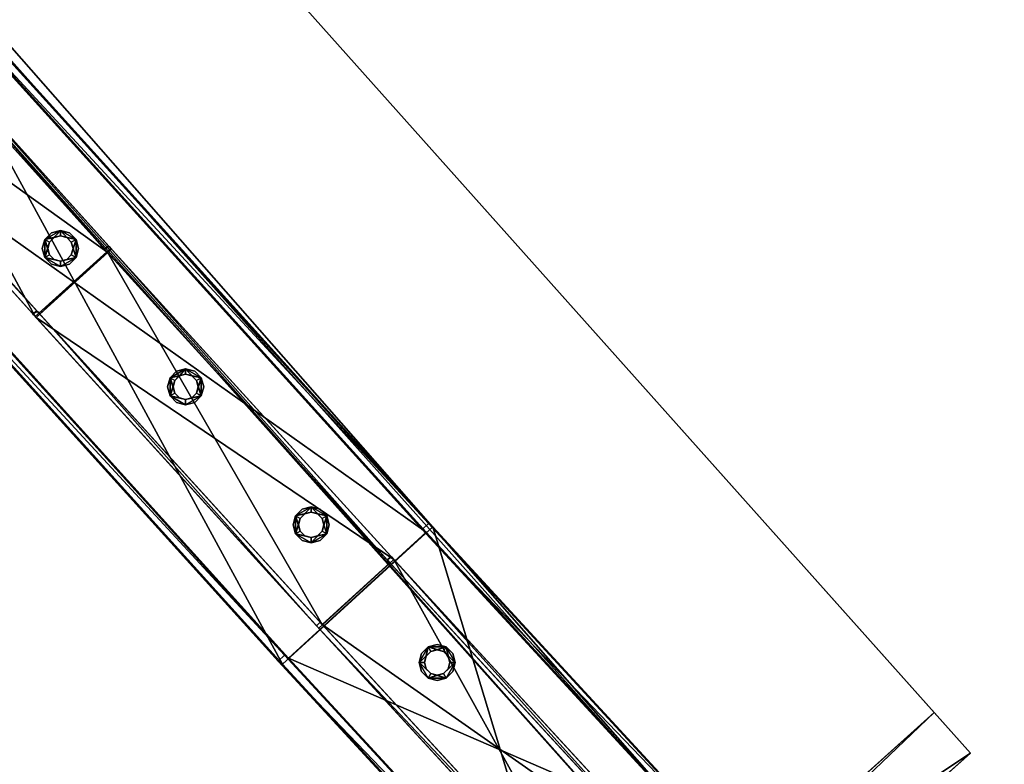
# Model space of a CAD drawing. Header units: millimetres. Extents: x 93711086 to 93775423, y 1247239064 to 1247319365.
# Tile 554 of 656: x 93732059 to 93732639, y 1247291536 to 1247291974. Entities that reach past the tile are written whole.
import ezdxf

# ---------------------------------------------------------------- set-up
doc = ezdxf.new("R2010")
doc.units = ezdxf.units.MM
doc.layers.add('BEAM', color=7, linetype='Continuous')
doc.layers.add('CONCRETE_ITEM', color=7, linetype='Continuous')

# ---------------------------------------------------------------- blocks, each defined once
blk = doc.blocks.new('15e559d2-59c4-40a1-8e6d-a9da91616b05')
at = {"color": 0, "transparency": 16777216}
mesh = blk.add_polyface(dxfattribs=at)
corners = [(93732402.79, 1247290959.39, 3988.8), (93732402.79, 1247290959.39, 4305.53), (93730959.56, 1247289572.89, 3633.7), (93730959.56, 1247289572.89, 3316.97), (93720519.88, 1247305091.11, 5616.56), (93732598.17, 1247291566.31, 4023.22), (93720298.97, 1247305338.46, 5063.47), (93732619.56, 1247291542.36, 4593.19), (93720317.37, 1247305317.87, 5553.56), (93732199.19, 1247291187.37, 4322.75), (93720106.24, 1247304728.57, 5525.84), (93719899.99, 1247304959.53, 5363), (93732205.93, 1247291179.82, 4502.46), (93719903.74, 1247304955.33, 5462.84), (93720167.22, 1247305212.77, 5169.74), (93732187.34, 1247291200.64, 4007.02), (93718371.43, 1247303668.57, 4381.66), (93732466.42, 1247291440.62, 4129.5), (93732486.67, 1247291465.98, 4033.21), (93720187.47, 1247305238.13, 5073.46), (93732260.76, 1247291223.51, 4572.35), (93720161.08, 1247304772.26, 5595.73), (93719958.57, 1247304999.02, 5532.73), (93718383.28, 1247303655.3, 4697.39)]
mesh.append_faces([[corners[k] for k in face] for face in [(0, 1, 2, 0), (2, 3, 0, 2), (4, 5, 6, 4), (4, 7, 5, 4), (6, 8, 4, 6), (9, 10, 11, 9), (10, 9, 12, 10), (13, 11, 10, 13), (3, 14, 15, 3), (3, 16, 14, 3), (17, 15, 14, 17), (15, 0, 3, 15), (18, 17, 19, 18), (14, 19, 17, 14), (5, 18, 6, 5), (19, 6, 18, 19), (20, 7, 4, 20), (4, 21, 20, 4), (12, 20, 21, 12), (21, 10, 12, 21), (22, 21, 4, 22), (4, 8, 22, 4), (10, 21, 13, 10), (22, 13, 21, 22), (2, 9, 23, 2), (9, 2, 1, 9), (11, 23, 9, 11), (23, 14, 16, 23), (13, 8, 11, 13), (8, 13, 22, 8), (23, 11, 14, 23), (14, 8, 6, 14), (8, 14, 11, 8), (6, 19, 14, 6), (20, 12, 9, 20), (20, 17, 7, 20), (17, 20, 9, 17), (5, 7, 17, 5), (15, 17, 9, 15), (18, 5, 17, 18), (3, 2, 16, 3), (23, 16, 2, 23), (0, 15, 1, 0), (9, 1, 15, 9)]], dxfattribs={"color": 0})
blk = doc.blocks.new('5bbbe152-908d-476c-86af-f8c3bda7d93c')
at = {"color": 0, "transparency": 16777216}
mesh = blk.add_polyface(dxfattribs=at)
corners = [(93732552.16, 1247291230.4, 5643.09), (93732470.37, 1247291493.61, 5652.86), (93732382.45, 1247291411.95, 5654.08), (93732639.45, 1247291312.74, 5641.9), (93732637.29, 1247291314.16, 5581.96), (93732468.04, 1247291495.23, 5592.92), (93732633.65, 1247291310.73, 5582.01), (93732464.37, 1247291491.82, 5592.97), (93732635.63, 1247291309.43, 5636.96), (93732466.52, 1247291490.34, 5647.91), (93732385.92, 1247291415.49, 5649.04), (93732553.64, 1247291235.26, 5583.09), (93732380.12, 1247291413.57, 5594.15), (93732383.78, 1247291416.97, 5594.1), (93732302.66, 1247291675.69, 5664.81), (93732214.1, 1247291594.73, 5666.08), (93732300.14, 1247291677.51, 5604.89), (93732296.45, 1247291674.13, 5604.95), (93732298.76, 1247291672.47, 5659.87), (93732217.58, 1247291598.26, 5661.04), (93732215.27, 1247291599.92, 5606.11), (93732211.58, 1247291596.54, 5606.16), (93731970.08, 1247292043.07, 5691.08), (93731880.9, 1247291962.79, 5692.4), (93731967.4, 1247292045.06, 5631.17), (93731963.68, 1247292041.72, 5631.23), (93731966.14, 1247292039.89, 5686.14), (93731884.39, 1247291966.3, 5687.35), (93731881.93, 1247291968.13, 5632.44), (93731878.21, 1247291964.79, 5632.49), (93720601.83, 1247304775.64, 6654.05), (93720512.37, 1247304695.67, 6655.39), (93720599.08, 1247304777.72, 6594.15), (93720595.35, 1247304774.38, 6594.2), (93720597.87, 1247304772.48, 6649.11), (93720515.87, 1247304699.17, 6650.34), (93720513.35, 1247304701.07, 6595.43), (93720509.62, 1247304697.74, 6595.49)]
mesh.append_faces([[corners[k] for k in face] for face in [(0, 1, 2, 0), (3, 5, 1, 3), (4, 7, 5, 4), (6, 9, 7, 6), (8, 10, 9, 8), (11, 12, 13, 11), (2, 14, 15, 2), (1, 16, 14, 1), (5, 17, 16, 5), (7, 18, 17, 7), (9, 19, 18, 9), (10, 20, 19, 10), (13, 21, 20, 13), (12, 15, 21, 12), (15, 22, 23, 15), (14, 24, 22, 14), (16, 25, 24, 16), (17, 26, 25, 17), (18, 27, 26, 18), (19, 28, 27, 19), (20, 29, 28, 20), (21, 23, 29, 21), (23, 30, 31, 23), (22, 32, 30, 22), (24, 33, 32, 24), (25, 34, 33, 25), (26, 35, 34, 26), (27, 36, 35, 27), (28, 37, 36, 28), (29, 31, 37, 29)]], dxfattribs={"vtx0": -1, "color": 0})
mesh.append_faces([[corners[k] for k in face] for face in [(30, 33, 34, 30), (35, 37, 31, 35)]], dxfattribs={"vtx0": -1, "vtx2": -1, "vtx3": -1, "color": 0})
mesh.append_faces([[corners[k] for k in face] for face in [(31, 30, 34, 31), (34, 35, 31, 34)]], dxfattribs={"vtx1": -1, "vtx2": -1, "vtx3": -1, "color": 0})
mesh.append_faces([[corners[k] for k in face] for face in [(3, 4, 5, 3), (4, 6, 7, 4), (6, 8, 9, 6), (2, 1, 14, 2), (1, 5, 16, 1), (5, 7, 17, 5), (7, 9, 18, 7), (9, 10, 19, 9), (10, 13, 20, 10), (13, 12, 21, 13), (12, 2, 15, 12), (15, 14, 22, 15), (14, 16, 24, 14), (16, 17, 25, 16), (17, 18, 26, 17), (18, 19, 27, 18), (19, 20, 28, 19), (20, 21, 29, 20), (21, 15, 23, 21), (23, 22, 30, 23), (22, 24, 32, 22), (24, 25, 33, 24), (25, 26, 34, 25), (26, 27, 35, 26), (27, 28, 36, 27), (28, 29, 37, 28), (29, 23, 31, 29), (30, 32, 33, 30), (35, 36, 37, 35)]], dxfattribs={"vtx2": -1, "vtx3": -1, "color": 0})
blk = doc.blocks.new('703e8e8d-7425-4597-a46e-b78dd8bb5011')
at = {"color": 0, "transparency": 16777216}
mesh = blk.add_polyface(dxfattribs=at)
corners = [(93732570.97, 1247291254.2, 4697.64), (93732573.16, 1247291256.24, 4697.64), (93732574.28, 1247291255.05, 4734.6), (93732613.73, 1247291291.92, 4734.6), (93732612.61, 1247291293.12, 4697.64), (93732614.8, 1247291295.17, 4697.64), (93732616.01, 1247291293.87, 4737.6), (93732572.18, 1247291252.9, 4737.6), (93732447.13, 1247291474.56, 4748.55), (93732403.15, 1247291433.75, 4748.56), (93732445.87, 1247291475.91, 4708.59), (93732443.67, 1247291473.87, 4708.59), (93732444.84, 1247291472.62, 4745.56), (93732405.25, 1247291435.89, 4745.56), (93732404.08, 1247291437.14, 4708.6), (93732401.88, 1247291435.1, 4708.6), (93732279.67, 1247291656.39, 4760.5), (93732235.41, 1247291615.88, 4760.53), (93732278.3, 1247291657.85, 4720.55), (93732277.35, 1247291654.48, 4757.5), (93732276.09, 1247291655.83, 4720.55), (93732237.52, 1247291618.01, 4757.53), (93732236.26, 1247291619.36, 4720.57), (93732234.04, 1247291617.34, 4720.58), (93732275.7, 1247291656.25, 4720.58), (93732277.92, 1247291658.27, 4720.58), (93732111.86, 1247291840.81, 4733.33), (93732113.3, 1247291839.26, 4773.27), (93732110.97, 1247291837.37, 4770.28), (93732109.63, 1247291838.8, 4733.33), (93732069.6, 1247291802.56, 4733.37), (93732070.94, 1247291801.12, 4770.32), (93732068.82, 1247291798.99, 4773.32), (93732067.38, 1247291800.54, 4733.37), (93732112.97, 1247291839.63, 4773.3), (93732068.39, 1247291799.47, 4773.35), (93732109.26, 1247291839.21, 4733.36), (93732111.49, 1247291841.22, 4733.36), (93732070.51, 1247291801.6, 4770.35), (93732110.63, 1247291837.74, 4770.31), (93732066.91, 1247291801.06, 4733.41), (93732069.14, 1247291803.07, 4733.41), (93731947.83, 1247292022.96, 4786.71), (93731903.15, 1247291982.91, 4786.77), (93731946.31, 1247292024.58, 4746.77), (93731945.48, 1247292021.08, 4783.72), (93731944.08, 1247292022.58, 4746.77), (93731905.27, 1247291985.03, 4783.77), (93731903.87, 1247291986.54, 4746.83), (93731901.64, 1247291984.53, 4746.83), (93731943.71, 1247292023, 4746.8), (93731945.94, 1247292025, 4746.8), (93731573.75, 1247292352.22, 4814.98), (93731618.58, 1247292392.1, 4814.91), (93731618.25, 1247292392.47, 4814.93), (93731573.37, 1247292352.65, 4815.01), (93731617.01, 1247292393.79, 4774.97), (93731616.66, 1247292394.18, 4775), (93731614.77, 1247292391.79, 4774.98), (93731614.42, 1247292392.19, 4775.01), (93731616.22, 1247292390.23, 4811.91), (93731615.88, 1247292390.61, 4811.94), (93731575.88, 1247292354.34, 4811.98), (93731575.5, 1247292354.77, 4812.01), (93731574.43, 1247292355.9, 4775.04), (93731574.03, 1247292356.34, 4775.08), (93731572.19, 1247292353.9, 4775.05), (93731571.79, 1247292354.35, 4775.08), (93731290.22, 1247292762.12, 4843.74), (93731245.35, 1247292722.29, 4843.82), (93731288.64, 1247292763.82, 4803.81), (93731286.39, 1247292761.83, 4803.81), (93731287.86, 1247292760.25, 4840.75), (93731247.47, 1247292724.41, 4840.82), (93731246.01, 1247292725.99, 4803.89), (93731243.76, 1247292724, 4803.89)]
mesh.append_faces([[corners[k] for k in face] for face in [(7, 8, 9, 7), (6, 10, 8, 6), (5, 11, 10, 5), (4, 12, 11, 4), (3, 13, 12, 3), (2, 14, 13, 2), (1, 15, 14, 1), (0, 9, 15, 0), (9, 16, 17, 9), (8, 18, 16, 8), (11, 19, 20, 11), (12, 21, 19, 12), (13, 22, 21, 13), (14, 23, 22, 14), (15, 17, 23, 15), (21, 30, 31, 21), (23, 32, 33, 23), (35, 42, 43, 35), (39, 47, 45, 39), (41, 49, 48, 41), (55, 68, 69, 55), (54, 70, 68, 54), (57, 71, 70, 57), (59, 72, 71, 59), (61, 73, 72, 61), (63, 74, 73, 63), (65, 75, 74, 65), (67, 69, 75, 67)]], dxfattribs={"vtx0": -1, "color": 0})
mesh.append_faces([[corners[k] for k in face] for face in [(24, 18, 11, 24), (36, 26, 24, 36), (38, 28, 21, 38), (40, 30, 23, 40), (44, 34, 26, 44), (48, 38, 30, 48), (43, 40, 32, 43), (50, 44, 36, 50), (53, 44, 56, 53), (59, 56, 50, 59), (63, 60, 47, 63), (65, 62, 48, 65), (67, 64, 49, 67)]], dxfattribs={"vtx0": -1, "vtx1": -1, "vtx2": -1, "vtx3": -1, "color": 0})
mesh.append_faces([[corners[k] for k in face] for face in [(7, 1, 2, 7), (3, 5, 6, 3), (32, 16, 27, 32), (36, 28, 39, 36), (52, 42, 53, 52), (66, 43, 52, 66), (68, 71, 72, 68), (73, 75, 69, 73)]], dxfattribs={"vtx0": -1, "vtx2": -1, "vtx3": -1, "color": 0})
mesh.append_faces([[corners[k] for k in face] for face in [(6, 7, 2, 6), (2, 3, 6, 2), (25, 26, 16, 25), (19, 28, 24, 19), (27, 34, 32, 27), (39, 45, 36, 39), (53, 54, 52, 53), (56, 57, 53, 56), (60, 61, 58, 60), (58, 50, 45, 58), (45, 60, 58, 45), (52, 55, 66, 52), (69, 68, 72, 69), (72, 73, 69, 72)]], dxfattribs={"vtx1": -1, "vtx2": -1, "vtx3": -1, "color": 0})
mesh.append_faces([[corners[k] for k in face] for face in [(7, 0, 1, 7), (3, 4, 5, 3), (7, 6, 8, 7), (6, 5, 10, 6), (5, 4, 11, 5), (4, 3, 12, 4), (3, 2, 13, 3), (2, 1, 14, 2), (1, 0, 15, 1), (0, 7, 9, 0), (9, 8, 16, 9), (8, 10, 18, 8), (11, 12, 19, 11), (12, 13, 21, 12), (13, 14, 22, 13), (14, 15, 23, 14), (15, 9, 17, 15), (24, 25, 18, 24), (18, 10, 11, 18), (11, 20, 24, 11), (26, 27, 16, 26), (16, 18, 25, 16), (28, 29, 24, 28), (24, 20, 19, 24), (21, 22, 30, 21), (23, 17, 32, 23), (34, 35, 32, 34), (32, 17, 16, 32), (36, 37, 26, 36), (26, 25, 24, 26), (24, 29, 36, 24), (38, 39, 28, 38), (28, 19, 21, 28), (21, 31, 38, 21), (40, 41, 30, 40), (30, 22, 23, 30), (23, 33, 40, 23), (35, 34, 42, 35), (44, 42, 34, 44), (34, 27, 26, 34), (26, 37, 44, 26), (45, 46, 36, 45), (36, 29, 28, 36), (39, 38, 47, 39), (48, 47, 38, 48), (38, 31, 30, 38), (30, 41, 48, 30), (41, 40, 49, 41), (43, 49, 40, 43), (40, 33, 32, 40), (32, 35, 43, 32), (50, 51, 44, 50), (44, 37, 36, 44), (36, 46, 50, 36), (54, 55, 52, 54), (52, 43, 42, 52), (57, 54, 53, 57), (53, 42, 44, 53), (44, 51, 56, 44), (59, 57, 56, 59), (56, 51, 50, 56), (50, 58, 59, 50), (61, 59, 58, 61), (50, 46, 45, 50), (63, 61, 60, 63), (60, 45, 47, 60), (47, 62, 63, 47), (65, 63, 62, 65), (62, 47, 48, 62), (48, 64, 65, 48), (67, 65, 64, 67), (64, 48, 49, 64), (49, 66, 67, 49), (55, 67, 66, 55), (66, 49, 43, 66), (55, 54, 68, 55), (54, 57, 70, 54), (57, 59, 71, 57), (59, 61, 72, 59), (61, 63, 73, 61), (63, 65, 74, 63), (65, 67, 75, 65), (67, 55, 69, 67), (68, 70, 71, 68), (73, 74, 75, 73)]], dxfattribs={"vtx2": -1, "vtx3": -1, "color": 0})
blk = doc.blocks.new('1d5e4bcc-9dc0-4776-839c-fa9591df4aff')
at = {"color": 0, "transparency": 16777216}
mesh = blk.add_polyface(dxfattribs=at)
corners = [(93732305.25, 1247291588.24, 4757.78), (93732301.52, 1247291589.23, 4757.78), (93732301.52, 1247291589.23, 5657.78), (93732305.25, 1247291588.24, 5657.78), (93732298.8, 1247291591.96, 4757.78), (93732298.8, 1247291591.96, 5657.78), (93732297.8, 1247291595.69, 4757.78), (93732297.8, 1247291595.69, 5657.78), (93732298.8, 1247291599.41, 4757.78), (93732298.8, 1247291599.41, 5657.78), (93732301.52, 1247291602.14, 4757.78), (93732301.52, 1247291602.14, 5657.78), (93732305.25, 1247291603.14, 4757.78), (93732305.25, 1247291603.14, 5657.78), (93732308.97, 1247291602.14, 4757.78), (93732308.97, 1247291602.14, 5657.78), (93732311.7, 1247291599.41, 4757.78), (93732311.7, 1247291599.41, 5657.78), (93732312.7, 1247291595.69, 4757.78), (93732312.7, 1247291595.69, 5657.78), (93732311.7, 1247291591.96, 4757.78), (93732311.7, 1247291591.96, 5657.78), (93732308.97, 1247291589.23, 4757.78), (93732308.97, 1247291589.23, 5657.78), (93732305.25, 1247291585.04, 4757.78), (93732310.57, 1247291586.46, 4757.78), (93732310.57, 1247291586.46, 5657.78), (93732305.25, 1247291585.04, 5657.78), (93732314.47, 1247291590.36, 4757.78), (93732314.47, 1247291590.36, 5657.78), (93732315.9, 1247291595.69, 4757.78), (93732315.9, 1247291595.69, 5657.78), (93732314.47, 1247291601.01, 4757.78), (93732314.47, 1247291601.01, 5657.78), (93732310.57, 1247291604.91, 4757.78), (93732310.57, 1247291604.91, 5657.78), (93732305.25, 1247291606.34, 4757.78), (93732305.25, 1247291606.34, 5657.78), (93732299.92, 1247291604.91, 4757.78), (93732299.92, 1247291604.91, 5657.78), (93732296.02, 1247291601.01, 4757.78), (93732296.02, 1247291601.01, 5657.78), (93732294.6, 1247291595.69, 4757.78), (93732294.6, 1247291595.69, 5657.78), (93732296.02, 1247291590.36, 4757.78), (93732296.02, 1247291590.36, 5657.78), (93732299.92, 1247291586.46, 4757.78), (93732299.92, 1247291586.46, 5657.78)]
mesh.append_faces([[corners[k] for k in face] for face in [(0, 2, 3, 0), (1, 5, 2, 1), (4, 7, 5, 4), (6, 9, 7, 6), (8, 11, 9, 8), (10, 13, 11, 10), (12, 15, 13, 12), (14, 17, 15, 14), (16, 19, 17, 16), (18, 21, 19, 18), (20, 23, 21, 20), (22, 3, 23, 22), (24, 26, 27, 24), (25, 29, 26, 25), (28, 31, 29, 28), (30, 33, 31, 30), (32, 35, 33, 32), (34, 37, 35, 34), (36, 39, 37, 36), (38, 41, 39, 38), (40, 43, 41, 40), (42, 45, 43, 42), (44, 47, 45, 44), (46, 27, 47, 46)]], dxfattribs={"vtx0": -1, "color": 0})
mesh.append_faces([[corners[k] for k in face] for face in [(26, 31, 23, 26), (15, 31, 35, 15), (47, 26, 23, 47), (11, 35, 39, 11), (43, 47, 2, 43), (7, 39, 43, 7), (46, 42, 1, 46), (10, 42, 38, 10), (25, 46, 1, 25), (14, 38, 34, 14), (30, 25, 22, 30), (18, 34, 30, 18)]], dxfattribs={"vtx0": -1, "vtx1": -1, "vtx2": -1, "vtx3": -1, "color": 0})
mesh.append_faces([[corners[k] for k in face] for face in [(31, 19, 21, 31), (31, 21, 23, 31), (47, 23, 3, 47), (47, 3, 2, 47), (43, 2, 5, 43), (43, 5, 7, 43), (42, 6, 4, 42), (42, 4, 1, 42), (25, 1, 0, 25), (25, 0, 22, 25), (30, 22, 20, 30), (30, 20, 18, 30)]], dxfattribs={"vtx0": -1, "vtx2": -1, "vtx3": -1, "color": 0})
mesh.append_faces([[corners[k] for k in face] for face in [(17, 19, 31, 17), (15, 17, 31, 15), (13, 15, 35, 13), (11, 13, 35, 11), (9, 11, 39, 9), (7, 9, 39, 7), (8, 6, 42, 8), (10, 8, 42, 10), (12, 10, 38, 12), (14, 12, 38, 14), (16, 14, 34, 16), (18, 16, 34, 18)]], dxfattribs={"vtx1": -1, "vtx2": -1, "vtx3": -1, "color": 0})
mesh.append_faces([[corners[k] for k in face] for face in [(0, 1, 2, 0), (1, 4, 5, 1), (4, 6, 7, 4), (6, 8, 9, 6), (8, 10, 11, 8), (10, 12, 13, 10), (12, 14, 15, 12), (14, 16, 17, 14), (16, 18, 19, 16), (18, 20, 21, 18), (20, 22, 23, 20), (22, 0, 3, 22), (24, 25, 26, 24), (25, 28, 29, 25), (28, 30, 31, 28), (30, 32, 33, 30), (32, 34, 35, 32), (34, 36, 37, 34), (36, 38, 39, 36), (38, 40, 41, 38), (40, 42, 43, 40), (42, 44, 45, 42), (44, 46, 47, 44), (46, 24, 27, 46), (31, 33, 35, 31), (35, 37, 39, 35), (39, 41, 43, 39), (43, 45, 47, 43), (47, 27, 26, 47), (26, 29, 31, 26), (42, 40, 38, 42), (38, 36, 34, 38), (34, 32, 30, 34), (30, 28, 25, 30), (25, 24, 46, 25), (46, 44, 42, 46)]], dxfattribs={"vtx2": -1, "vtx3": -1, "color": 0})
blk = doc.blocks.new('f40fee60-c67c-4b24-be39-4cab084c395d')
at = {"color": 0, "transparency": 16777216}
mesh = blk.add_polyface(dxfattribs=at)
corners = [(93732231.01, 1247291669.37, 4763.29), (93732227.29, 1247291670.37, 4763.29), (93732227.29, 1247291670.37, 5663.29), (93732231.01, 1247291669.37, 5663.29), (93732224.56, 1247291673.09, 4763.29), (93732224.56, 1247291673.09, 5663.29), (93732223.56, 1247291676.82, 4763.29), (93732223.56, 1247291676.82, 5663.29), (93732224.56, 1247291680.54, 4763.29), (93732224.56, 1247291680.54, 5663.29), (93732227.29, 1247291683.27, 4763.29), (93732227.29, 1247291683.27, 5663.29), (93732231.01, 1247291684.27, 4763.29), (93732231.01, 1247291684.27, 5663.29), (93732234.74, 1247291683.27, 4763.29), (93732234.74, 1247291683.27, 5663.29), (93732237.46, 1247291680.54, 4763.29), (93732237.46, 1247291680.54, 5663.29), (93732238.46, 1247291676.82, 4763.29), (93732238.46, 1247291676.82, 5663.29), (93732237.46, 1247291673.09, 4763.29), (93732237.46, 1247291673.09, 5663.29), (93732234.74, 1247291670.37, 4763.29), (93732234.74, 1247291670.37, 5663.29), (93732231.01, 1247291666.17, 4763.29), (93732236.34, 1247291667.6, 4763.29), (93732236.34, 1247291667.6, 5663.29), (93732231.01, 1247291666.17, 5663.29), (93732240.23, 1247291671.49, 4763.29), (93732240.23, 1247291671.49, 5663.29), (93732241.66, 1247291676.82, 4763.29), (93732241.66, 1247291676.82, 5663.29), (93732240.23, 1247291682.14, 4763.29), (93732240.23, 1247291682.14, 5663.29), (93732236.34, 1247291686.04, 4763.29), (93732236.34, 1247291686.04, 5663.29), (93732231.01, 1247291687.47, 4763.29), (93732231.01, 1247291687.47, 5663.29), (93732225.69, 1247291686.04, 4763.29), (93732225.69, 1247291686.04, 5663.29), (93732221.79, 1247291682.14, 4763.29), (93732221.79, 1247291682.14, 5663.29), (93732220.36, 1247291676.82, 4763.29), (93732220.36, 1247291676.82, 5663.29), (93732221.79, 1247291671.49, 4763.29), (93732221.79, 1247291671.49, 5663.29), (93732225.69, 1247291667.6, 4763.29), (93732225.69, 1247291667.6, 5663.29)]
mesh.append_faces([[corners[k] for k in face] for face in [(0, 2, 3, 0), (1, 5, 2, 1), (4, 7, 5, 4), (6, 9, 7, 6), (8, 11, 9, 8), (10, 13, 11, 10), (12, 15, 13, 12), (14, 17, 15, 14), (16, 19, 17, 16), (18, 21, 19, 18), (20, 23, 21, 20), (22, 3, 23, 22), (24, 26, 27, 24), (25, 29, 26, 25), (28, 31, 29, 28), (30, 33, 31, 30), (32, 35, 33, 32), (34, 37, 35, 34), (36, 39, 37, 36), (38, 41, 39, 38), (40, 43, 41, 40), (42, 45, 43, 42), (44, 47, 45, 44), (46, 27, 47, 46)]], dxfattribs={"vtx0": -1, "color": 0})
mesh.append_faces([[corners[k] for k in face] for face in [(13, 33, 37, 13), (29, 33, 19, 29), (27, 29, 21, 27), (9, 37, 41, 9), (45, 27, 3, 45), (5, 41, 45, 5), (24, 44, 0, 24), (8, 44, 40, 8), (28, 24, 0, 28), (12, 40, 36, 12), (32, 28, 20, 32), (16, 36, 32, 16)]], dxfattribs={"vtx0": -1, "vtx1": -1, "vtx2": -1, "vtx3": -1, "color": 0})
mesh.append_faces([[corners[k] for k in face] for face in [(33, 15, 17, 33), (33, 17, 19, 33), (29, 19, 21, 29), (27, 21, 23, 27), (27, 23, 3, 27), (45, 3, 2, 45), (44, 4, 1, 44), (44, 1, 0, 44), (28, 0, 22, 28), (28, 22, 20, 28), (32, 20, 18, 32), (32, 18, 16, 32)]], dxfattribs={"vtx0": -1, "vtx2": -1, "vtx3": -1, "color": 0})
mesh.append_faces([[corners[k] for k in face] for face in [(13, 15, 33, 13), (11, 13, 37, 11), (9, 11, 37, 9), (7, 9, 41, 7), (5, 7, 41, 5), (2, 5, 45, 2), (6, 4, 44, 6), (8, 6, 44, 8), (10, 8, 40, 10), (12, 10, 40, 12), (14, 12, 36, 14), (16, 14, 36, 16)]], dxfattribs={"vtx1": -1, "vtx2": -1, "vtx3": -1, "color": 0})
mesh.append_faces([[corners[k] for k in face] for face in [(0, 1, 2, 0), (1, 4, 5, 1), (4, 6, 7, 4), (6, 8, 9, 6), (8, 10, 11, 8), (10, 12, 13, 10), (12, 14, 15, 12), (14, 16, 17, 14), (16, 18, 19, 16), (18, 20, 21, 18), (20, 22, 23, 20), (22, 0, 3, 22), (24, 25, 26, 24), (25, 28, 29, 25), (28, 30, 31, 28), (30, 32, 33, 30), (32, 34, 35, 32), (34, 36, 37, 34), (36, 38, 39, 36), (38, 40, 41, 38), (40, 42, 43, 40), (42, 44, 45, 42), (44, 46, 47, 44), (46, 24, 27, 46), (33, 35, 37, 33), (37, 39, 41, 37), (41, 43, 45, 41), (45, 47, 27, 45), (27, 26, 29, 27), (29, 31, 33, 29), (44, 42, 40, 44), (40, 38, 36, 40), (36, 34, 32, 36), (32, 30, 28, 32), (28, 25, 24, 28), (24, 46, 44, 24)]], dxfattribs={"vtx2": -1, "vtx3": -1, "color": 0})
blk = doc.blocks.new('bd5d6167-32a8-4062-84de-11718208dc87')
at = {"color": 0, "transparency": 16777216}
mesh = blk.add_polyface(dxfattribs=at)
corners = [(93732156.99, 1247291750.69, 4768.96), (93732153.27, 1247291751.69, 4768.96), (93732153.27, 1247291751.69, 5668.96), (93732156.99, 1247291750.69, 5668.96), (93732150.54, 1247291754.42, 4768.96), (93732150.54, 1247291754.42, 5668.96), (93732149.54, 1247291758.14, 4768.96), (93732149.54, 1247291758.14, 5668.96), (93732150.54, 1247291761.87, 4768.96), (93732150.54, 1247291761.87, 5668.96), (93732153.27, 1247291764.59, 4768.96), (93732153.27, 1247291764.59, 5668.96), (93732156.99, 1247291765.59, 4768.96), (93732156.99, 1247291765.59, 5668.96), (93732160.72, 1247291764.59, 4768.96), (93732160.72, 1247291764.59, 5668.96), (93732163.44, 1247291761.87, 4768.96), (93732163.44, 1247291761.87, 5668.96), (93732164.44, 1247291758.14, 4768.96), (93732164.44, 1247291758.14, 5668.96), (93732163.44, 1247291754.42, 4768.96), (93732163.44, 1247291754.42, 5668.96), (93732160.72, 1247291751.69, 4768.96), (93732160.72, 1247291751.69, 5668.96), (93732156.99, 1247291747.49, 4768.96), (93732162.32, 1247291748.92, 4768.96), (93732162.32, 1247291748.92, 5668.96), (93732156.99, 1247291747.49, 5668.96), (93732166.21, 1247291752.82, 4768.96), (93732166.21, 1247291752.82, 5668.96), (93732167.64, 1247291758.14, 4768.96), (93732167.64, 1247291758.14, 5668.96), (93732166.21, 1247291763.47, 4768.96), (93732166.21, 1247291763.47, 5668.96), (93732162.32, 1247291767.36, 4768.96), (93732162.32, 1247291767.36, 5668.96), (93732156.99, 1247291768.79, 4768.96), (93732156.99, 1247291768.79, 5668.96), (93732151.67, 1247291767.36, 4768.96), (93732151.67, 1247291767.36, 5668.96), (93732147.77, 1247291763.47, 4768.96), (93732147.77, 1247291763.47, 5668.96), (93732146.34, 1247291758.14, 4768.96), (93732146.34, 1247291758.14, 5668.96), (93732147.77, 1247291752.82, 4768.96), (93732147.77, 1247291752.82, 5668.96), (93732151.67, 1247291748.92, 4768.96), (93732151.67, 1247291748.92, 5668.96)]
mesh.append_faces([[corners[k] for k in face] for face in [(0, 2, 3, 0), (1, 5, 2, 1), (4, 7, 5, 4), (6, 9, 7, 6), (8, 11, 9, 8), (10, 13, 11, 10), (12, 15, 13, 12), (14, 17, 15, 14), (16, 19, 17, 16), (18, 21, 19, 18), (20, 23, 21, 20), (22, 3, 23, 22), (24, 26, 27, 24), (25, 29, 26, 25), (28, 31, 29, 28), (30, 33, 31, 30), (32, 35, 33, 32), (34, 37, 35, 34), (36, 39, 37, 36), (38, 41, 39, 38), (40, 43, 41, 40), (42, 45, 43, 42), (44, 47, 45, 44), (46, 27, 47, 46)]], dxfattribs={"vtx0": -1, "color": 0})
mesh.append_faces([[corners[k] for k in face] for face in [(27, 29, 3, 27), (17, 29, 33, 17), (45, 27, 3, 45), (13, 33, 37, 13), (41, 45, 5, 41), (9, 37, 41, 9), (24, 44, 0, 24), (8, 44, 40, 8), (28, 24, 0, 28), (12, 40, 36, 12), (32, 28, 20, 32), (16, 36, 32, 16)]], dxfattribs={"vtx0": -1, "vtx1": -1, "vtx2": -1, "vtx3": -1, "color": 0})
mesh.append_faces([[corners[k] for k in face] for face in [(29, 21, 23, 29), (29, 23, 3, 29), (45, 3, 2, 45), (45, 2, 5, 45), (41, 5, 7, 41), (41, 7, 9, 41), (44, 4, 1, 44), (44, 1, 0, 44), (28, 0, 22, 28), (28, 22, 20, 28), (32, 20, 18, 32), (32, 18, 16, 32)]], dxfattribs={"vtx0": -1, "vtx2": -1, "vtx3": -1, "color": 0})
mesh.append_faces([[corners[k] for k in face] for face in [(19, 21, 29, 19), (17, 19, 29, 17), (15, 17, 33, 15), (13, 15, 33, 13), (11, 13, 37, 11), (9, 11, 37, 9), (6, 4, 44, 6), (8, 6, 44, 8), (10, 8, 40, 10), (12, 10, 40, 12), (14, 12, 36, 14), (16, 14, 36, 16)]], dxfattribs={"vtx1": -1, "vtx2": -1, "vtx3": -1, "color": 0})
mesh.append_faces([[corners[k] for k in face] for face in [(0, 1, 2, 0), (1, 4, 5, 1), (4, 6, 7, 4), (6, 8, 9, 6), (8, 10, 11, 8), (10, 12, 13, 10), (12, 14, 15, 12), (14, 16, 17, 14), (16, 18, 19, 16), (18, 20, 21, 18), (20, 22, 23, 20), (22, 0, 3, 22), (24, 25, 26, 24), (25, 28, 29, 25), (28, 30, 31, 28), (30, 32, 33, 30), (32, 34, 35, 32), (34, 36, 37, 34), (36, 38, 39, 36), (38, 40, 41, 38), (40, 42, 43, 40), (42, 44, 45, 42), (44, 46, 47, 44), (46, 24, 27, 46), (29, 31, 33, 29), (33, 35, 37, 33), (37, 39, 41, 37), (41, 43, 45, 41), (45, 47, 27, 45), (27, 26, 29, 27), (44, 42, 40, 44), (40, 38, 36, 40), (36, 34, 32, 36), (32, 30, 28, 32), (28, 25, 24, 28), (24, 46, 44, 24)]], dxfattribs={"vtx2": -1, "vtx3": -1, "color": 0})
blk = doc.blocks.new('1c521e7c-8bd0-4685-8386-7ac5874a7176')
at = {"color": 0, "transparency": 16777216}
mesh = blk.add_polyface(dxfattribs=at)
corners = [(93732083.17, 1247291832.18, 4774.77), (93732079.44, 1247291833.18, 4774.77), (93732079.44, 1247291833.18, 5674.77), (93732083.17, 1247291832.18, 5674.77), (93732076.72, 1247291835.9, 4774.77), (93732076.72, 1247291835.9, 5674.77), (93732075.72, 1247291839.63, 4774.77), (93732075.72, 1247291839.63, 5674.77), (93732076.72, 1247291843.35, 4774.77), (93732076.72, 1247291843.35, 5674.77), (93732079.44, 1247291846.08, 4774.77), (93732079.44, 1247291846.08, 5674.77), (93732083.17, 1247291847.08, 4774.77), (93732083.17, 1247291847.08, 5674.77), (93732086.89, 1247291846.08, 4774.77), (93732086.89, 1247291846.08, 5674.77), (93732089.62, 1247291843.35, 4774.77), (93732089.62, 1247291843.35, 5674.77), (93732090.62, 1247291839.63, 4774.77), (93732090.62, 1247291839.63, 5674.77), (93732089.62, 1247291835.9, 4774.77), (93732089.62, 1247291835.9, 5674.77), (93732086.89, 1247291833.18, 4774.77), (93732086.89, 1247291833.18, 5674.77), (93732083.17, 1247291828.98, 4774.77), (93732088.49, 1247291830.41, 4774.77), (93732088.49, 1247291830.41, 5674.77), (93732083.17, 1247291828.98, 5674.77), (93732092.39, 1247291834.3, 4774.77), (93732092.39, 1247291834.3, 5674.77), (93732093.82, 1247291839.63, 4774.77), (93732093.82, 1247291839.63, 5674.77), (93732092.39, 1247291844.95, 4774.77), (93732092.39, 1247291844.95, 5674.77), (93732088.49, 1247291848.85, 4774.77), (93732088.49, 1247291848.85, 5674.77), (93732083.17, 1247291850.28, 4774.77), (93732083.17, 1247291850.28, 5674.77), (93732077.84, 1247291848.85, 4774.77), (93732077.84, 1247291848.85, 5674.77), (93732073.95, 1247291844.95, 4774.77), (93732073.95, 1247291844.95, 5674.77), (93732072.52, 1247291839.63, 4774.77), (93732072.52, 1247291839.63, 5674.77), (93732073.95, 1247291834.3, 4774.77), (93732073.95, 1247291834.3, 5674.77), (93732077.84, 1247291830.41, 4774.77), (93732077.84, 1247291830.41, 5674.77)]
mesh.append_faces([[corners[k] for k in face] for face in [(0, 2, 3, 0), (1, 5, 2, 1), (4, 7, 5, 4), (6, 9, 7, 6), (8, 11, 9, 8), (10, 13, 11, 10), (12, 15, 13, 12), (14, 17, 15, 14), (16, 19, 17, 16), (18, 21, 19, 18), (20, 23, 21, 20), (22, 3, 23, 22), (24, 26, 27, 24), (25, 29, 26, 25), (28, 31, 29, 28), (30, 33, 31, 30), (32, 35, 33, 32), (34, 37, 35, 34), (36, 39, 37, 36), (38, 41, 39, 38), (40, 43, 41, 40), (42, 45, 43, 42), (44, 47, 45, 44), (46, 27, 47, 46)]], dxfattribs={"vtx0": -1, "color": 0})
mesh.append_faces([[corners[k] for k in face] for face in [(27, 29, 3, 27), (17, 29, 33, 17), (45, 27, 3, 45), (13, 33, 37, 13), (41, 45, 5, 41), (9, 37, 41, 9), (24, 44, 0, 24), (8, 44, 40, 8), (28, 24, 0, 28), (12, 40, 36, 12), (32, 28, 20, 32), (16, 36, 32, 16)]], dxfattribs={"vtx0": -1, "vtx1": -1, "vtx2": -1, "vtx3": -1, "color": 0})
mesh.append_faces([[corners[k] for k in face] for face in [(29, 21, 23, 29), (29, 23, 3, 29), (45, 3, 2, 45), (45, 2, 5, 45), (41, 5, 7, 41), (41, 7, 9, 41), (44, 4, 1, 44), (44, 1, 0, 44), (28, 0, 22, 28), (28, 22, 20, 28), (32, 20, 18, 32), (32, 18, 16, 32)]], dxfattribs={"vtx0": -1, "vtx2": -1, "vtx3": -1, "color": 0})
mesh.append_faces([[corners[k] for k in face] for face in [(19, 21, 29, 19), (17, 19, 29, 17), (15, 17, 33, 15), (13, 15, 33, 13), (11, 13, 37, 11), (9, 11, 37, 9), (6, 4, 44, 6), (8, 6, 44, 8), (10, 8, 40, 10), (12, 10, 40, 12), (14, 12, 36, 14), (16, 14, 36, 16)]], dxfattribs={"vtx1": -1, "vtx2": -1, "vtx3": -1, "color": 0})
mesh.append_faces([[corners[k] for k in face] for face in [(0, 1, 2, 0), (1, 4, 5, 1), (4, 6, 7, 4), (6, 8, 9, 6), (8, 10, 11, 8), (10, 12, 13, 10), (12, 14, 15, 12), (14, 16, 17, 14), (16, 18, 19, 16), (18, 20, 21, 18), (20, 22, 23, 20), (22, 0, 3, 22), (24, 25, 26, 24), (25, 28, 29, 25), (28, 30, 31, 28), (30, 32, 33, 30), (32, 34, 35, 32), (34, 36, 37, 34), (36, 38, 39, 36), (38, 40, 41, 38), (40, 42, 43, 40), (42, 44, 45, 42), (44, 46, 47, 44), (46, 24, 27, 46), (29, 31, 33, 29), (33, 35, 37, 33), (37, 39, 41, 37), (41, 43, 45, 41), (45, 47, 27, 45), (27, 26, 29, 27), (44, 42, 40, 44), (40, 38, 36, 40), (36, 34, 32, 36), (32, 30, 28, 32), (28, 25, 24, 28), (24, 46, 44, 24)]], dxfattribs={"vtx2": -1, "vtx3": -1, "color": 0})

msp = doc.modelspace()

# ---------------------------------------------------------------- block references
at = {"layer": 'BEAM', "color": 156, "true_color": 0x1e4383, "transparency": 33554687}
msp.add_blockref('5bbbe152-908d-476c-86af-f8c3bda7d93c', (0, 0), dxfattribs=at)
at = {"layer": 'BEAM', "color": 77, "true_color": 0x5b9723, "transparency": 33554687}
for name in ['703e8e8d-7425-4597-a46e-b78dd8bb5011', '1c521e7c-8bd0-4685-8386-7ac5874a7176', 'bd5d6167-32a8-4062-84de-11718208dc87', 'f40fee60-c67c-4b24-be39-4cab084c395d', '1d5e4bcc-9dc0-4776-839c-fa9591df4aff']:
    msp.add_blockref(name, (0, 0), dxfattribs=at)
at = {"layer": 'CONCRETE_ITEM', "color": 222, "true_color": 0xc0298d, "transparency": 33554687}
msp.add_blockref('15e559d2-59c4-40a1-8e6d-a9da91616b05', (0, 0), dxfattribs=at)

doc.saveas('drawing.dxf')
